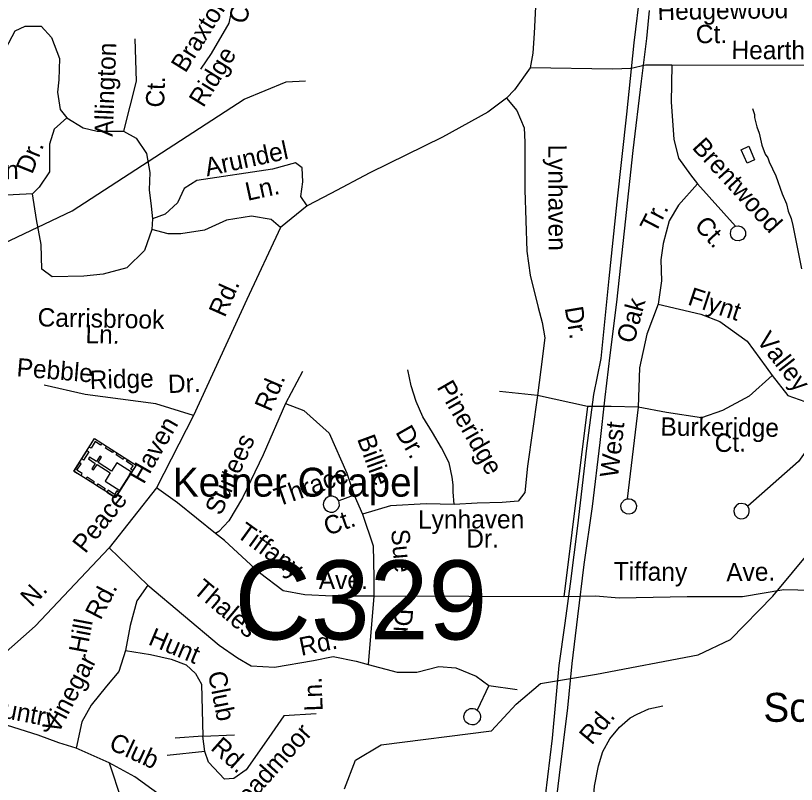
# Model space of a CAD drawing. Extents: x 1547597 to 1699558, y 810033 to 920809.
# Drawn here: x 1602112 to 1606161, y 852013 to 855999 of the extents above; entities that cross this region are included whole.
import ezdxf

# ---------------------------------------------------------------- set-up
doc = ezdxf.new("R2010")
doc.units = 0
for name, color, linetype in [('Exist Boundary Land Use Park Urban  Label', 7, 'Continuous'), ('Exist Cultural Church with Cemetery CELL', 7, 'Continuous'), ('Exist Cultural Church with Cemetery Label', 7, 'Continuous'), ('Exist Hydrographic Creek Single Shore', 7, 'Continuous'), ('Exist Hydrographic Misc Water Feature', 7, 'Continuous'), ('Exist Road Non-System Type 51', 7, 'Continuous'), ('Exist Road Non-System Type 51 Label', 7, 'Continuous'), ('Exist Road Secondary Structure Culvert Number Label', 7, 'Continuous'), ('Exist Road Secondary Type 51 Attributed', 7, 'Continuous'), ('Exist Road Secondary Type 51 Label', 7, 'Continuous'), ('Exist Utilities Electrical Transmission Line', 7, 'Continuous')]:
    doc.layers.add(name, color=color, linetype=linetype)

msp = doc.modelspace()

# ---------------------------------------------------------------- linework, layer by layer
at = {"layer": 'Exist Cultural Church with Cemetery CELL'}
for points in [[(1602414.4, 853637.9), (1602521.6, 853805.6), (1602736.2, 853668.4), (1602628.9, 853500.7)], [(1602558.2, 853782.3), (1602552.1, 853772.7), (1602525, 853790.1), (1602503.1, 853755.9), (1602493.7, 853761.9), (1602521.7, 853805.6)], [(1602454.3, 853700.2), (1602482.2, 853743.9), (1602491.8, 853737.8), (1602463.9, 853694.1)], [(1602613.6, 853733.3), (1602577.1, 853756.6), (1602583.3, 853766.2), (1602619.7, 853742.9)], [(1602652.1, 853537), (1602712.5, 853631.5), (1602636.2, 853680.3), (1602608.9, 853637.6), (1602540.2, 853681.4), (1602558, 853709.2), (1602548.7, 853715.1), (1602530.9, 853687.3), (1602495.4, 853710.1), (1602489.1, 853700.3), (1602524.7, 853677.6), (1602506.9, 853649.7), (1602516.1, 853643.8), (1602533.9, 853671.6), (1602602.6, 853627.8), (1602575.8, 853585.8)], [(1602669.1, 853697.8), (1602632.6, 853721.1), (1602638.8, 853730.7), (1602675.3, 853707.4)], [(1602450.9, 853614.5), (1602457, 853624.1), (1602429.9, 853641.4), (1602451.7, 853675.6), (1602442.3, 853681.6), (1602414.4, 853637.9)], [(1602718.3, 853640.5), (1602708.6, 853646.7), (1602720.5, 853665.2), (1602686.4, 853687), (1602692.4, 853696.4), (1602736.2, 853668.4)], [(1602513.3, 853574.6), (1602476.8, 853597.9), (1602483, 853607.5), (1602519.5, 853584.1)], [(1602570, 853538.3), (1602533.5, 853561.7), (1602539.6, 853571.3), (1602576.1, 853547.9)], [(1602646.7, 853528.6), (1602637, 853534.8), (1602625.2, 853516.2), (1602591.1, 853538), (1602585.1, 853528.6), (1602628.8, 853500.7)]]:
    msp.add_lwpolyline(points, close=True, dxfattribs=at)
at = {"layer": 'Exist Hydrographic Creek Single Shore'}
msp.add_lwpolyline([(1603816.6, 851990.4), (1603873.5, 852138.8), (1604007.5, 852218.2), (1604578.7, 852290), (1604707.3, 852429.4), (1604833.3, 852535.2), (1605124.6, 852584.3), (1605651.6, 852685.1), (1605818.6, 852763.8), (1606038.7, 852989.1), (1606352.7, 853366.9)], dxfattribs=at)
at = {"layer": 'Exist Hydrographic Misc Water Feature'}
for points in [[(1597916.6, 855346.8), (1597957.7, 855313.1), (1598514.6, 855223), (1598763.6, 855119.5), (1599060.6, 854880.4), (1599980.6, 854435), (1600204.6, 854374.6), (1600804.6, 854382.2), (1601163.6, 854427.4), (1601549.7, 854580.4), (1602405.6, 854986.5), (1603296.7, 855565.9), (1603514.7, 855656.7), (1603614.6, 855661.2)], [(1605932.8, 855518.4), (1605944.2, 855486.3), (1605944, 855470.3), (1605955.4, 855422.1), (1605967, 855390), (1605982.1, 855327.8), (1605999.5, 855281.6), (1606013.1, 855261.4), (1606018.9, 855241.3), (1606053.8, 855168.8), (1606086.5, 855074.4), (1606109.9, 855024.1), (1606117.4, 854986), (1606132.8, 854947.7), (1606142.3, 854911.7), (1606187.2, 854687.1)], [(1605914.6, 855322.7), (1605943.1, 855251.8), (1605905.3, 855234.1), (1605875.1, 855303.7), (1605914.6, 855322.7)]]:
    msp.add_lwpolyline(points, dxfattribs=at)
at = {"layer": 'Exist Road Non-System Type 51'}
for points in [[(1603255.4, 856231), (1603241.7, 856076.9), (1603217.8, 855960.5), (1603125.4, 855803), (1603070.7, 855720.9)], [(1604828.1, 856164.7), (1604807.5, 856044.9), (1604800.7, 855908), (1604793.8, 855805.3), (1604779.6, 855729.1)], [(1601956.2, 855547), (1601993.9, 855704.5), (1602110.2, 855920.2), (1602161.5, 855944.2), (1602243.6, 855944.2), (1602298.3, 855886), (1602339.4, 855776.4), (1602336, 855666.8), (1602329.1, 855601.8), (1602342.8, 855512.8), (1602376.9, 855469.4)], [(1602729.4, 855879.1), (1602736.2, 855660), (1602671.1, 855401)], [(1604779.6, 855729.1), (1604698.2, 855615.2), (1604657.1, 855570.7)], [(1605515.1, 855742.8), (1605378.2, 855742.8), (1605303, 855725.7), (1605207.2, 855722.2), (1604779.6, 855729.1)], [(1605515.1, 855742.8), (1605511.7, 855551), (1605525.3, 855359.3), (1605549.3, 855260), (1605610.9, 855174.5), (1605648.5, 855126.5)], [(1606207.3, 855740.3), (1605515.1, 855742.8)], [(1604657.1, 855570.7), (1604561.4, 855498.8), (1604325.3, 855368.7), (1603949, 855183.9), (1603747.2, 855077.7), (1603624, 855012.7)], [(1604657.1, 855570.7), (1604711.6, 855506.7), (1604749.3, 855417.7), (1604752.7, 855342.3), (1604752.7, 855095.8), (1604763, 854777.4), (1604780.1, 854654.2), (1604821.1, 854486.4), (1604841.6, 854407.7), (1604855.3, 854329), (1604834.8, 854164.6), (1604817.7, 854030)], [(1602376.9, 855469.4), (1602311.9, 855411.2), (1602288, 855332.5), (1602288, 855188.7), (1602233.2, 855110), (1602199, 855075.7)], [(1602376.9, 855469.4), (1602462.5, 855416.9), (1602534.4, 855399.8), (1602671.1, 855401)], [(1602671.1, 855401), (1602736.1, 855363.3), (1602790.9, 855284.6), (1602808, 855185.3), (1602804.5, 855096.3), (1602814.8, 855010.7), (1602821.6, 854945.6)], [(1603624, 855012.7), (1603591.3, 855062), (1603601.6, 855137.4), (1603598.2, 855209.3), (1603564, 855236.6), (1603444.2, 855202.4), (1603050.8, 855144.2), (1602985.8, 855103.1), (1602951.6, 855027.8), (1602886.6, 854969.6), (1602821.6, 854945.6)], [(1605648.5, 855126.5), (1605549.3, 855017), (1605501.4, 854934.8), (1605470.6, 854818.4), (1605456.9, 854732.8), (1605460.3, 854623.3), (1605443.2, 854503.4)], [(1605648.5, 855126.5), (1605845.5, 854907.1)], [(1602199, 855075.7), (1601863.8, 855058.6)], [(1602818.2, 854890.9), (1602780.6, 854781.3), (1602688.2, 854692.3), (1602565.1, 854658.1), (1602465.9, 854647.8), (1602301.7, 854644.4), (1602246.9, 854685.4), (1602243.5, 854812.1), (1602219.6, 854942.2), (1602199, 855075.7)], [(1603624, 855012.7), (1603485.3, 854901.1)], [(1603485.3, 854901.1), (1603437.4, 854942.2), (1603334.8, 854959.3), (1603204.8, 854938.8), (1603091.9, 854887.4), (1602968.7, 854866.9), (1602903.7, 854866.9), (1602818.2, 854890.9)], [(1602821.6, 854945.6), (1602818.2, 854890.9)], [(1603485.3, 854901.1), (1603310.8, 854528), (1603033.7, 853925.4)], [(1605845.5, 854907.1), (1605860.6, 854909.6), (1605877.7, 854904.6), (1605890.1, 854893.1), (1605896.9, 854877.6), (1605896.2, 854859.2), (1605885, 854839.8), (1605863.8, 854831), (1605845.2, 854833), (1605832.8, 854840.1), (1605822.6, 854852.9), (1605818.1, 854869.2), (1605822.8, 854890.1), (1605834.8, 854901.7), (1605845.5, 854907.1)], [(1605443.2, 854503.4), (1605384.7, 854348.3), (1605347.1, 854173.7), (1605340.2, 853968.3)], [(1605443.2, 854503.4), (1605665.2, 854451), (1605764.4, 854413.3), (1605904.7, 854310.6), (1606003.9, 854177.1), (1606034.7, 854132.6)], [(1603600.1, 854153.1), (1603511.2, 853988.8)], [(1604385.8, 853465), (1604381, 853529.5), (1604380.8, 853566.7), (1604376, 853606.5), (1604359.3, 853680.8), (1604320.8, 853757.5), (1604274.4, 853838.3), (1604223.8, 853919.1), (1604189.4, 853997.7), (1604163.1, 854080.2), (1604146.1, 854162.4)], [(1606034.7, 854132.6), (1605914.9, 854026.5), (1605778.1, 853951.2), (1605668.6, 853913.5), (1605487.3, 853940.9), (1605340.2, 853968.3)], [(1606034.7, 854132.6), (1606116.8, 854029.9), (1606233.1, 853988.8), (1606291.2, 853982)], [(1603033.7, 853925.4), (1602838.7, 853987), (1602472.7, 854035), (1602260.6, 854082.9)], [(1604817.7, 854030), (1604765.5, 853663.6), (1604751.8, 853526.6), (1604717.6, 853482.1), (1604635.5, 853475.3), (1604505.5, 853471.8), (1604385.8, 853465)], [(1604817.7, 854030), (1604621.8, 854050.4)], [(1605076.8, 853971.7), (1604817.7, 854030)], [(1603511.2, 853988.8), (1603394.9, 853721.7), (1603288.8, 853499.2), (1603217, 853379.4), (1603165.7, 853324.6), (1603148.6, 853314.3)], [(1603511.2, 853988.8), (1603607, 853951.1), (1603737, 853834.7), (1603829.3, 853625.9), (1603867, 853512.9)], [(1606291.2, 853982), (1606274.1, 853831.3), (1606171.5, 853687.5), (1605908.1, 853454.7)], [(1605076.8, 853971.7), (1604954.8, 852985.7)], [(1605340.2, 853968.3), (1605200, 853971.7), (1605076.8, 853971.7)], [(1605340.2, 853968.3), (1605282.7, 853493.1)], [(1603033.7, 853925.4), (1602842, 853550.9)], [(1602842, 853550.9), (1602596.4, 853240.2)], [(1603148.6, 853314.3), (1602951.5, 853472.1), (1602842, 853550.9)], [(1603790.2, 853473.1), (1603787.4, 853483.4), (1603779.4, 853494.7), (1603769.2, 853503), (1603755.5, 853507.6), (1603742.5, 853507.7), (1603728.6, 853502), (1603718, 853493.6), (1603709.5, 853481.1), (1603706.8, 853464), (1603710.9, 853448.5), (1603717.1, 853438.2), (1603728.7, 853428.9), (1603742.2, 853423.9), (1603758.4, 853423.9), (1603773.1, 853430.6), (1603785, 853442.8), (1603790.9, 853458.5), (1603790.2, 853473.1)], [(1603867, 853512.9), (1603787.4, 853483.4)], [(1603867, 853512.9), (1603911.4, 853413.6)], [(1604385.8, 853465), (1604239.9, 853468.4), (1604055.1, 853458.1), (1603911.4, 853413.6)], [(1605282.7, 853493.1), (1605294.1, 853493.8), (1605306.3, 853491.4), (1605319.9, 853482.5), (1605327.1, 853472), (1605331.4, 853458.5), (1605329.5, 853441.7), (1605321.4, 853426.8), (1605308.2, 853417.7), (1605294.1, 853414), (1605279.1, 853415.1), (1605263.3, 853424.6), (1605253.8, 853438.8), (1605250.9, 853455.1), (1605254.2, 853471.2), (1605269.4, 853487.9), (1605282.7, 853493.1)], [(1605915.5, 853426.4), (1605915.4, 853439.2), (1605908.1, 853454.7), (1605895.1, 853465.6), (1605876.6, 853470), (1605860.3, 853466.9), (1605847.5, 853458), (1605838.4, 853444.9), (1605836.1, 853427.2), (1605841.5, 853408.7), (1605854.7, 853395.4), (1605870.1, 853389.7), (1605887.2, 853391.1), (1605900.3, 853397.5), (1605911.6, 853410.6), (1605915.5, 853426.4)], [(1603911.4, 853413.6), (1603966.2, 853249.3), (1603969.6, 853084.9), (1603969.6, 852989.1)], [(1603969.6, 852989.1), (1603755.4, 852989.4), (1603611.7, 852996.2), (1603498.8, 853016.8), (1603375.7, 853109.2), (1603194.4, 853277), (1603148.6, 853314.3)], [(1602596.4, 853240.2), (1602213.2, 852832.8), (1602031.9, 852671.8), (1601943, 852593.1)], [(1602596.4, 853240.2), (1602797, 853045.9)], [(1602797, 853045.9), (1602739.9, 852964.1), (1602705.7, 852837.4), (1602681.8, 852707.3)], [(1602797, 853045.9), (1603166.5, 852734.3), (1603262.3, 852669.3), (1603334.1, 852628.2), (1603453.9, 852621.4)], [(1606355, 852648.9), (1606351.8, 852804.8), (1606354.7, 852958.7), (1606347.2, 852982.8), (1606343.6, 853002.9), (1606327.8, 853011), (1606315.9, 853017.3), (1606096.1, 853021.3), (1605881.9, 852985.7), (1605594.5, 852985.7), (1605242.2, 852978.8), (1605119, 852989.1), (1604954.8, 852985.7)], [(1603969.6, 852989.1), (1603939.6, 852635.1)], [(1604954.8, 852985.7), (1603969.6, 852989.1)], [(1602681.8, 852707.3), (1602647.5, 852597.8), (1602582.5, 852522.4), (1602503.9, 852423.2), (1602456, 852337.6), (1602425.2, 852200.6)], [(1602681.8, 852707.3), (1602811.7, 852686.8), (1602917.8, 852662.8), (1602996.5, 852632), (1603044.4, 852587.5), (1603075.2, 852532.7), (1603082, 852262.2)], [(1603453.9, 852621.4), (1603655.7, 852655.6), (1603758.3, 852676.1), (1603878.1, 852652.2), (1603939.6, 852635.1)], [(1603939.6, 852635.1), (1604090.2, 852594), (1604192.8, 852594), (1604305.7, 852624.8), (1604394.6, 852617.9), (1604500.7, 852573.4), (1604565.7, 852525.5)], [(1604565.7, 852525.5), (1604505.2, 852398.3)], [(1604565.7, 852525.5), (1604712.8, 852505)], [(1604495.1, 852403.9), (1604505.2, 852398.3), (1604513.6, 852390.3), (1604520.6, 852376.8), (1604522.1, 852364.1), (1604520, 852350.1), (1604512.8, 852336.7), (1604501.8, 852327.5), (1604489.9, 852322.5), (1604477.4, 852321), (1604461.5, 852324.5), (1604445.3, 852337.1), (1604437.6, 852351.4), (1604436.1, 852367.3), (1604440.9, 852384.6), (1604453.2, 852398.5), (1604468.7, 852406.2), (1604485, 852406.9), (1604495.1, 852403.9)], [(1605097.5, 851846.3), (1605106.6, 851910.2), (1605114.3, 852004.1), (1605134.3, 852109.5), (1605157.6, 852183.1), (1605192.7, 852248.4), (1605243.8, 852309.4), (1605298.8, 852358.5), (1605335, 852377.8), (1605395.4, 852404.6), (1605467.7, 852419.4)], [(1603670.4, 852378.6), (1603502.8, 852368.4), (1603424.1, 852255.4), (1603307.8, 852087.6), (1603242.8, 852043.1), (1603194.9, 852039.7), (1603112.8, 852128.7), (1603092.3, 852183.5), (1603082, 852262.2)], [(1603082, 852262.2), (1602938.3, 852252)], [(1603082, 852262.2), (1603246.2, 852269.1)], [(1603092.3, 852183.5), (1602897.3, 852163)], [(1602597.1, 852124.9), (1602661, 851930.6), (1602741.7, 851756.2), (1602802.7, 851653.7), (1602868, 851586.1), (1602937.8, 851516.3), (1603035.8, 851426.9), (1603092.5, 851383.8)]]:
    msp.add_lwpolyline(points, dxfattribs=at)
at = {"layer": 'Exist Road Secondary Type 51 Attributed'}
msp.add_lwpolyline([(1602905.7, 851924.7), (1602729.7, 852052.6), (1602597.1, 852124.9), (1602425.2, 852200.6), (1602336.7, 852228.7), (1602228.2, 852267.3), (1602069, 852317.6)], dxfattribs=at)
at = {"layer": 'Exist Utilities Electrical Transmission Line'}
for points in [[(1605351.3, 856128.8), (1605317, 855857.5), (1605279, 855488.3), (1605230, 855033.4), (1605187.7, 854636.3), (1605147.1, 854221.3), (1605108.1, 854034), (1605071.8, 853756.7), (1605025.4, 853353.6), (1604986.7, 853052.5), (1604959.4, 852848.9), (1604927.9, 852629.6), (1604894, 852252.3), (1604822.4, 851651.8)], [(1605397.6, 856026.2), (1605383.2, 855880.4), (1605355.7, 855659), (1605312, 855299.9), (1605267.5, 854881), (1605227.7, 854513.8), (1605193.3, 854238.5), (1605167.8, 854020.9), (1605142, 853785.5), (1605100.9, 853454.4), (1605058.2, 853153.3), (1605025.9, 852884), (1604996.1, 852640.4), (1604974.4, 852409), (1604930.9, 852059.8), (1604878.1, 851633.1)]]:
    msp.add_lwpolyline(points, dxfattribs=at)

# ---------------------------------------------------------------- texts
at = {"layer": 'Exist Boundary Land Use Park Urban  Label'}
msp.add_text('South Fork', height=150, dxfattribs=at).set_placement((1605989.8, 852337.3))
at = {"layer": 'Exist Cultural Church with Cemetery Label'}
msp.add_text('Ketner Chapel', height=150, dxfattribs=at).set_placement((1602927.6, 853504.9))
at = {"layer": 'Exist Road Non-System Type 51 Label'}
for s, rotation, p in [('Braxton', 58.1444, (1602992.4, 855697.9)), ('Ct.', 71.1527, (1603301.8, 855949.4)), ('Hedgewood', 0.8334, (1605440.8, 855976.3)), ('Ct.', 0.1772, (1605639.2, 855856.2)), ('Allington', 87.7625, (1602615.4, 855370.6)), ('Hearthside', 359.6775, (1605823.8, 855774.1)), ('Ridge', 58.1444, (1603085, 855518.3)), ('Ct.', 87.7625, (1602881.2, 855521.3)), ('Brentwood', 312.3643, (1605615.3, 855313.1)), ('Dr.', 67.988, (1602197.5, 855173)), ('Arundel', 12.2671, (1603104.1, 855165.1)), ('Lynhaven', 270.1703, (1604873.9, 855330.8)), ('Lochraven', 0.5347, (1601535.2, 855146.2)), ('Ln.', 12.2671, (1603314.3, 855038.4)), ('Tr.', 62.409, (1605429, 854865.4)), ('Ct.', 312.3643, (1605626.8, 854906.6)), ('Rd.', 66.0206, (1603196.1, 854430.2)), ('Flynt', 341.6218, (1605592, 854502.4)), ('Oak', 74.7797, (1605317.8, 854294.6)), ('Carrisbrook', 358.838, (1602225.3, 854388.1)), ('Dr.', 279.6459, (1604958.9, 854483.5)), ('Ln.', 358.838, (1602473.3, 854301.1)), ('Valley', 307.9439, (1605950, 854314.1)), ('Pebble', 355.2673, (1602114.5, 854129.4)), ('Ridge', 1.4952, (1602497.2, 854063.4)), ('Dr.', 2.4675, (1602903.5, 854041.6)), ('Rd.', 66.7502, (1603434.7, 853940.2)), ('Pineridge', 299.8625, (1604293.2, 854073)), ('Haven', 60.1838, (1602776, 853565.2)), ('Burkeridge', 359.442, (1605455.5, 853821.1)), ('Dr.', 299.8625, (1604079.1, 853839.7)), ('West', 83.1983, (1605234.9, 853599.8)), ('Surtees', 66.031, (1603176.7, 853402.6)), ('Billie', 290.209, (1603881.4, 853805)), ('Ct.', 0.7833, (1605737.4, 853736.2)), ('Thrace', 19.2454, (1603473.1, 853452.7)), ('Peace', 51.6493, (1602473, 853205.8)), ('Ct.', 19.2454, (1603729.4, 853301.5)), ('Lynhaven', 0.1327, (1604198.6, 853339.4)), ('Tiffany', 324.0457, (1603251.2, 853301)), ('Dr.', 0.153, (1604448.6, 853240.3)), ('Sue', 275.2103, (1604058.4, 853332.6)), ('Tiffany', 359.3072, (1605212.8, 853071.4)), ('Ave.', 0.9843, (1605797.4, 853065.4)), ('Ave.', 0.0774, (1603683.9, 853025.6)), ('N.', 45.8589, (1602195.2, 852927.6)), ('Thales', 319.7806, (1603027, 853012.5)), ('Rd.', 62.4504, (1602551.7, 852860.6)), ('Dr.', 267.0859, (1604078.1, 852926.4)), ('Hill', 79.3048, (1602479.8, 852687.5)), ('Hunt', 337.1458, (1602794.4, 852740.3)), ('Rd.', 11.5871, (1603593, 852678.9)), ('Vinegar', 62.4554, (1602331.5, 852269.4)), ('Club', 281.1543, (1603108.3, 852590.7)), ('Ln.', 92.0309, (1603704.4, 852393.9)), ('Rd.', 50.0677, (1605098.9, 852213)), ('Broadmoor', 48.1792, (1603235.7, 851807.7)), ('Rd.', 318.2355, (1603118.3, 852196.4))]:
    msp.add_text(s, height=95, rotation=rotation, dxfattribs=at).set_placement(p)
at = {"layer": 'Exist Road Secondary Structure Culvert Number Label'}
msp.add_text('C329', height=410.1, dxfattribs=at).set_placement((1603246.8, 852764.3))
at = {"layer": 'Exist Road Secondary Type 51 Label'}
for s, rotation, p in [('Country', 349.0384, (1601882.8, 852389.3)), ('Club', 335.2696, (1602589.3, 852198.5))]:
    msp.add_text(s, height=95, rotation=rotation, dxfattribs=at).set_placement(p)

doc.saveas('drawing.dxf')
